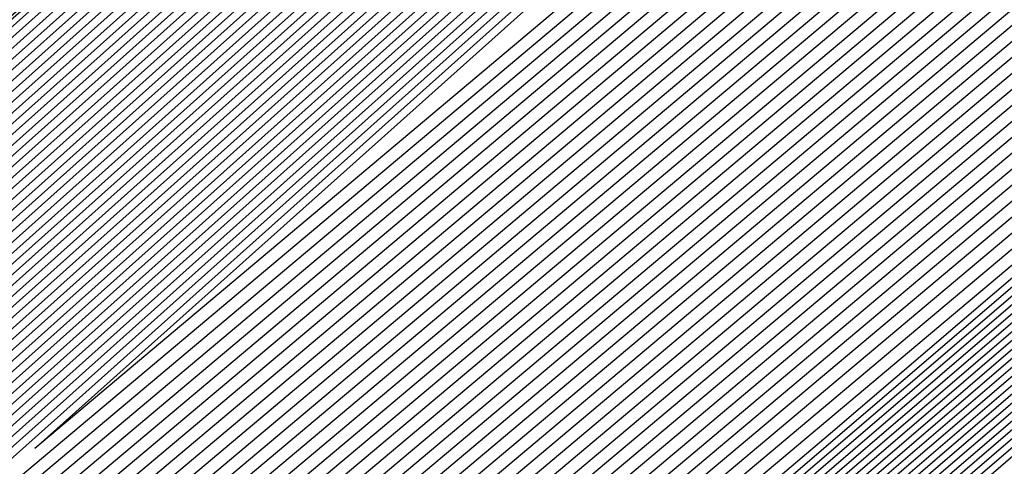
# Model space of a CAD drawing. Extents: x 3249832 to 3255657, y 13789405 to 13793316.
# Tile 952 of 1056: x 3253211.926 to 3253212.187, y 13791260.417 to 13791260.535. Entities that reach past the tile are written whole.
import ezdxf

# ---------------------------------------------------------------- set-up
doc = ezdxf.new("R2010")
doc.units = 0
doc.header["$LTSCALE"] = 100
doc.header["$MEASUREMENT"] = 0
for name, color, linetype in [('GRATIO_03231_CON', 1, 'CONTINUOUS'), ('GRATIO_0323_ICON', 1, 'CONTINUOUS'), ('TARGETS_EAST', 7, 'CONTINUOUS')]:
    doc.layers.add(name, color=color, linetype=linetype)

# ---------------------------------------------------------------- blocks, each defined once
blk = doc.blocks.new('Gratio_032316_contours')
at = {"layer": 'GRATIO_03231_CON', "color": 5, "linetype": 'Continuous', "flags": 128}
for points in [[(3253294.55593, 13791331.78482), (3253282.65133, 13791321.30274), (3253268.6032, 13791309.01445), (3253256.6338, 13791298.60027), (3253249.91373, 13791292.81609), (3253247.40711, 13791290.71997), (3253247.02638, 13791290.44557), (3253246.62867, 13791290.09727), (3253243.8498, 13791287.66252), (3253236.27025, 13791281.09954), (3253223.07249, 13791269.74056), (3253209.84706, 13791258.41382), (3253203.78649, 13791253.32159), (3253203.78649, 13791253.32159), (3253209.68971, 13791258.59423), (3253222.78114, 13791270.07458), (3253235.89161, 13791281.53353), (3253243.79641, 13791288.43297), (3253249.04881, 13791292.99861), (3253256.14655, 13791299.14707), (3253268.13516, 13791309.52901), (3253282.25127, 13791321.73092), (3253294.2793, 13791332.07331)], [(3253294.30341, 13791331.56698), (3253282.46184, 13791321.1404), (3253268.48808, 13791308.91717), (3253256.58203, 13791298.55815), (3253249.89752, 13791292.80461), (3253247.40414, 13791290.71961), (3253247.02543, 13791290.44664), (3253246.629, 13791290.09938), (3253243.85878, 13791287.67218), (3253236.30279, 13791281.1296), (3253223.14605, 13791269.80592), (3253209.96173, 13791258.51439), (3253203.92, 13791253.43798), (3253203.92, 13791253.43798), (3253209.80487, 13791258.69424), (3253222.85565, 13791270.13885), (3253235.92547, 13791281.56208), (3253243.80512, 13791288.43921), (3253249.03601, 13791292.98573), (3253256.09723, 13791299.1022), (3253268.02248, 13791309.42905), (3253282.06389, 13791321.56632), (3253294.02824, 13791331.85395)], [(3253294.05089, 13791331.34915), (3253282.27235, 13791320.97806), (3253268.37296, 13791308.8199), (3253256.53026, 13791298.51602), (3253249.8813, 13791292.79314), (3253247.40117, 13791290.71925), (3253247.02448, 13791290.44772), (3253246.62933, 13791290.10149), (3253243.86776, 13791287.68184), (3253236.33533, 13791281.15966), (3253223.21961, 13791269.87129), (3253210.0764, 13791258.61496), (3253204.05351, 13791253.55438), (3253204.05351, 13791253.55438), (3253209.92004, 13791258.79424), (3253222.93017, 13791270.20313), (3253235.95934, 13791281.59062), (3253243.81382, 13791288.44544), (3253249.02321, 13791292.97286), (3253256.04791, 13791299.05733), (3253267.90979, 13791309.32909), (3253281.87651, 13791321.40172), (3253293.77719, 13791331.63458)], [(3253293.79837, 13791331.13131), (3253282.08285, 13791320.81572), (3253268.25784, 13791308.72262), (3253256.47849, 13791298.4739), (3253249.86508, 13791292.78166), (3253247.39821, 13791290.71889), (3253247.02354, 13791290.4488), (3253246.62966, 13791290.1036), (3253243.87675, 13791287.6915), (3253236.36787, 13791281.18972), (3253223.29318, 13791269.93665), (3253210.19107, 13791258.71553), (3253204.18702, 13791253.67078), (3253204.18701, 13791253.67078), (3253210.0352, 13791258.89424), (3253223.00468, 13791270.26741), (3253235.9932, 13791281.61917), (3253243.82253, 13791288.45167), (3253249.01041, 13791292.95999), (3253255.9986, 13791299.01245), (3253267.79711, 13791309.22914), (3253281.68913, 13791321.23712), (3253293.52613, 13791331.41522)], [(3253281.70387, 13791320.49104), (3253268.02759, 13791308.52807), (3253256.37495, 13791298.38965), (3253249.83265, 13791292.75871), (3253247.39227, 13791290.71816), (3253247.02165, 13791290.45095), (3253246.63032, 13791290.10782), (3253243.89471, 13791287.71083), (3253236.43295, 13791281.24983), (3253223.4403, 13791270.06738), (3253210.42041, 13791258.91666), (3253204.45403, 13791253.90357), (3253204.45403, 13791253.90357), (3253210.2655, 13791259.09429), (3253223.15342, 13791270.39627), (3253236.05998, 13791281.67732), (3253243.49467, 13791288.16911), (3253246.23629, 13791290.55891), (3253246.63094, 13791290.89792), (3253246.97688, 13791291.19282), (3253249.38096, 13791293.27243), (3253255.90221, 13791298.92109), (3253267.57241, 13791309.02875), (3253281.31446, 13791320.90786)], [(3253281.51437, 13791320.3287), (3253267.91246, 13791308.4308), (3253256.32319, 13791298.34753), (3253249.81643, 13791292.74723), (3253247.38931, 13791290.7178), (3253247.0207, 13791290.45203), (3253246.63065, 13791290.10993), (3253243.90369, 13791287.72049), (3253236.4655, 13791281.27989), (3253223.51387, 13791270.13274), (3253210.53508, 13791259.01723), (3253204.58754, 13791254.01997), (3253204.58754, 13791254.01997), (3253210.38066, 13791259.1943), (3253223.22789, 13791270.4606), (3253236.0937, 13791281.70603), (3253243.50493, 13791288.17732), (3253246.23793, 13791290.55953), (3253246.63143, 13791290.89735), (3253246.97568, 13791291.19044), (3253249.36691, 13791293.25849), (3253255.85289, 13791298.87622), (3253267.45972, 13791308.92879), (3253281.12708, 13791320.74326)], [(3253281.32488, 13791320.16636), (3253267.79734, 13791308.33352), (3253256.27142, 13791298.30541), (3253249.80022, 13791292.73576), (3253247.38634, 13791290.71744), (3253247.01976, 13791290.4531), (3253246.63098, 13791290.11204), (3253243.91267, 13791287.73015), (3253236.49804, 13791281.30995), (3253223.58743, 13791270.1981), (3253210.64975, 13791259.1178), (3253204.72105, 13791254.13636), (3253204.72105, 13791254.13637), (3253210.49582, 13791259.2943), (3253223.30236, 13791270.52492), (3253236.12742, 13791281.73474), (3253243.51518, 13791288.18552), (3253246.23956, 13791290.56015), (3253246.63193, 13791290.89678), (3253246.97448, 13791291.18805), (3253249.35287, 13791293.24455), (3253255.80356, 13791298.83135), (3253267.34704, 13791308.82884), (3253280.9397, 13791320.57865)], [(3253281.13539, 13791320.00402), (3253267.68222, 13791308.23625), (3253256.21965, 13791298.26328), (3253249.784, 13791292.72428), (3253247.38337, 13791290.71708), (3253247.01881, 13791290.45418), (3253246.63131, 13791290.11416), (3253243.92165, 13791287.73981), (3253236.53058, 13791281.34001), (3253223.66099, 13791270.26347), (3253210.76442, 13791259.21837), (3253204.85455, 13791254.25276), (3253204.85455, 13791254.25276), (3253210.61098, 13791259.39431), (3253223.37683, 13791270.58925), (3253236.16114, 13791281.76345), (3253243.52543, 13791288.19373), (3253246.2412, 13791290.56077), (3253246.63242, 13791290.89621), (3253246.97329, 13791291.18567), (3253249.33882, 13791293.23061), (3253255.75424, 13791298.78648), (3253267.23435, 13791308.72888), (3253280.75231, 13791320.41405)], [(3253267.45197, 13791308.0417), (3253256.11611, 13791298.17904), (3253249.75157, 13791292.70133), (3253247.37744, 13791290.71635), (3253247.01692, 13791290.45633), (3253246.63197, 13791290.11838), (3253243.93961, 13791287.75913), (3253236.59567, 13791281.40012), (3253223.80812, 13791270.3942), (3253210.99376, 13791259.41951), (3253205.12157, 13791254.48556), (3253205.12157, 13791254.48556), (3253210.84129, 13791259.59433), (3253223.52577, 13791270.7179), (3253236.22858, 13791281.82086), (3253243.54593, 13791288.21014), (3253246.24446, 13791290.562), (3253246.6334, 13791290.89508), (3253246.97089, 13791291.1809), (3253249.31072, 13791293.20273), (3253255.65559, 13791298.69674), (3253267.00898, 13791308.52897)], [(3253267.33685, 13791307.94442), (3253256.06434, 13791298.13691), (3253249.73535, 13791292.68985), (3253247.37447, 13791290.71599), (3253247.01598, 13791290.45741), (3253246.6323, 13791290.12049), (3253243.9486, 13791287.76879), (3253236.62821, 13791281.43018), (3253223.88168, 13791270.45956), (3253211.10843, 13791259.52008), (3253205.25508, 13791254.60195), (3253205.25508, 13791254.60195), (3253210.95645, 13791259.69434), (3253223.60023, 13791270.78223), (3253236.2623, 13791281.84957), (3253243.55619, 13791288.21834), (3253246.2461, 13791290.56262), (3253246.63389, 13791290.89451), (3253246.96969, 13791291.17852), (3253249.29667, 13791293.18879), (3253255.60626, 13791298.65187), (3253266.8963, 13791308.42902)], [(3253267.22172, 13791307.84715), (3253256.01257, 13791298.09479), (3253249.71913, 13791292.67838), (3253247.37151, 13791290.71563), (3253247.01503, 13791290.45848), (3253246.63263, 13791290.1226), (3253243.95758, 13791287.77846), (3253236.66075, 13791281.46024), (3253223.95525, 13791270.52492), (3253211.2231, 13791259.62065), (3253205.38858, 13791254.71835), (3253205.38859, 13791254.71835), (3253211.07161, 13791259.79435), (3253223.6747, 13791270.84655), (3253236.29602, 13791281.87828), (3253243.56644, 13791288.22655), (3253246.24773, 13791290.56324), (3253246.63439, 13791290.89394), (3253246.9685, 13791291.17613), (3253249.28262, 13791293.17485), (3253255.55694, 13791298.607), (3253266.78361, 13791308.32906)], [(3253267.1066, 13791307.74987), (3253255.96081, 13791298.05266), (3253249.70292, 13791292.6669), (3253247.36854, 13791290.71526), (3253247.01409, 13791290.45956), (3253246.63296, 13791290.12471), (3253243.96656, 13791287.78812), (3253236.69329, 13791281.49029), (3253224.02881, 13791270.59029), (3253211.33777, 13791259.72122), (3253205.52209, 13791254.83475), (3253205.52209, 13791254.83475), (3253211.18677, 13791259.89435), (3253223.74917, 13791270.91088), (3253236.32974, 13791281.90699), (3253243.57669, 13791288.23475), (3253246.24937, 13791290.56386), (3253246.63488, 13791290.89337), (3253246.9673, 13791291.17375), (3253249.26858, 13791293.16091), (3253255.50762, 13791298.56213), (3253266.67093, 13791308.22911)], [(3253266.87636, 13791307.55532), (3253255.85727, 13791297.96842), (3253249.67048, 13791292.64395), (3253247.36261, 13791290.71454), (3253247.01219, 13791290.46171), (3253246.63362, 13791290.12893), (3253243.98452, 13791287.80744), (3253236.75838, 13791281.55041), (3253224.17594, 13791270.72101), (3253211.56711, 13791259.92236), (3253205.78911, 13791255.06754), (3253205.78911, 13791255.06754), (3253211.41709, 13791260.09437), (3253223.89811, 13791271.03953), (3253236.39717, 13791281.9644), (3253243.59719, 13791288.25117), (3253246.25263, 13791290.56509), (3253246.63586, 13791290.89224), (3253246.96491, 13791291.16898), (3253249.24048, 13791293.13303), (3253255.40897, 13791298.4724), (3253266.44556, 13791308.0292)], [(3253266.76123, 13791307.45805), (3253255.8055, 13791297.92629), (3253249.65427, 13791292.63247), (3253247.35964, 13791290.71418), (3253247.01125, 13791290.46279), (3253246.63395, 13791290.13104), (3253243.9935, 13791287.8171), (3253236.79092, 13791281.58047), (3253224.2495, 13791270.78638), (3253211.68179, 13791260.02293), (3253205.92262, 13791255.18394), (3253205.92262, 13791255.18394), (3253211.53225, 13791260.19438), (3253223.97258, 13791271.10386), (3253236.43089, 13791281.99311), (3253243.60744, 13791288.25937), (3253246.25427, 13791290.56571), (3253246.63635, 13791290.89167), (3253246.96371, 13791291.1666), (3253249.22643, 13791293.11909), (3253255.35964, 13791298.42753), (3253266.33287, 13791307.92924)], [(3253266.64611, 13791307.36077), (3253255.75373, 13791297.88417), (3253249.63805, 13791292.621), (3253247.35667, 13791290.71382), (3253247.0103, 13791290.46387), (3253246.63428, 13791290.13316), (3253244.00248, 13791287.82676), (3253236.82346, 13791281.61053), (3253224.32306, 13791270.85174), (3253211.79646, 13791260.1235), (3253206.05613, 13791255.30034), (3253206.05613, 13791255.30033), (3253211.64741, 13791260.29439), (3253224.04705, 13791271.16818), (3253236.46461, 13791282.02182), (3253243.6177, 13791288.26758), (3253246.2559, 13791290.56633), (3253246.63684, 13791290.8911), (3253246.96251, 13791291.16422), (3253249.21238, 13791293.10515), (3253255.31032, 13791298.38266), (3253266.22019, 13791307.82929)], [(3253266.53099, 13791307.2635), (3253255.70196, 13791297.84205), (3253249.62183, 13791292.60952), (3253247.35371, 13791290.71345), (3253247.00936, 13791290.46494), (3253246.63461, 13791290.13527), (3253244.01147, 13791287.83642), (3253236.856, 13791281.64058), (3253224.39663, 13791270.9171), (3253211.91113, 13791260.22407), (3253206.18963, 13791255.41673), (3253206.18963, 13791255.41673), (3253211.76257, 13791260.3944), (3253224.12152, 13791271.23251), (3253236.49833, 13791282.05053), (3253243.62795, 13791288.27578), (3253246.25754, 13791290.56695), (3253246.63734, 13791290.89054), (3253246.96131, 13791291.16183), (3253249.19833, 13791293.09121), (3253255.26099, 13791298.33779), (3253266.1075, 13791307.72933)], [(3253266.30074, 13791307.06895), (3253255.59843, 13791297.7578), (3253249.5894, 13791292.58657), (3253247.34778, 13791290.71273), (3253247.00747, 13791290.4671), (3253246.63526, 13791290.13949), (3253244.02943, 13791287.85574), (3253236.92109, 13791281.7007), (3253224.54375, 13791271.04783), (3253212.14047, 13791260.42521), (3253206.45665, 13791255.64953), (3253206.45665, 13791255.64953), (3253211.99289, 13791260.59441), (3253224.27046, 13791271.36115), (3253236.56577, 13791282.10794), (3253243.64845, 13791288.29219), (3253246.2608, 13791290.56818), (3253246.63832, 13791290.8894), (3253246.95892, 13791291.15707), (3253249.17024, 13791293.06333), (3253255.16235, 13791298.24805), (3253265.88213, 13791307.52942)], [(3253266.18562, 13791306.97167), (3253255.54666, 13791297.71567), (3253249.57318, 13791292.57509), (3253247.34481, 13791290.71237), (3253247.00652, 13791290.46817), (3253246.63559, 13791290.1416), (3253244.03841, 13791287.86541), (3253236.95363, 13791281.73076), (3253224.61732, 13791271.1132), (3253212.25514, 13791260.52577), (3253206.59016, 13791255.76592), (3253206.59016, 13791255.76592), (3253212.10805, 13791260.69442), (3253224.34492, 13791271.42548), (3253236.59949, 13791282.13665), (3253243.6587, 13791288.3004), (3253246.26244, 13791290.5688), (3253246.63881, 13791290.88883), (3253246.95772, 13791291.15468), (3253249.15619, 13791293.04939), (3253255.11302, 13791298.20318), (3253265.76944, 13791307.42947)], [(3253266.07049, 13791306.8744), (3253255.49489, 13791297.67355), (3253249.55697, 13791292.56362), (3253247.34184, 13791290.712), (3253247.00558, 13791290.46925), (3253246.63592, 13791290.14371), (3253244.04739, 13791287.87507), (3253236.98617, 13791281.76081), (3253224.69088, 13791271.17856), (3253212.36981, 13791260.62634), (3253206.72366, 13791255.88232), (3253206.72367, 13791255.88232), (3253212.22321, 13791260.79443), (3253224.41939, 13791271.4898), (3253236.63321, 13791282.16536), (3253243.66895, 13791288.30861), (3253246.26407, 13791290.56942), (3253246.6393, 13791290.88827), (3253246.95652, 13791291.1523), (3253249.14214, 13791293.03545), (3253255.0637, 13791298.15831), (3253265.65676, 13791307.32951)], [(3253265.95537, 13791306.77712), (3253255.44312, 13791297.63143), (3253249.54075, 13791292.55214), (3253247.33888, 13791290.71164), (3253247.00463, 13791290.47032), (3253246.63625, 13791290.14582), (3253244.05637, 13791287.88473), (3253237.01871, 13791281.79087), (3253224.76444, 13791271.24392), (3253212.48448, 13791260.72691), (3253206.85717, 13791255.99872), (3253206.85717, 13791255.99872), (3253212.33837, 13791260.89444), (3253224.49386, 13791271.55413), (3253236.66693, 13791282.19407), (3253243.67921, 13791288.31681), (3253246.26571, 13791290.57004), (3253246.6398, 13791290.8877), (3253246.95533, 13791291.14992), (3253249.12809, 13791293.02151), (3253255.01437, 13791298.11344), (3253265.54407, 13791307.22956)], [(3253265.72512, 13791306.58257), (3253255.33958, 13791297.54718), (3253249.50832, 13791292.52919), (3253247.33294, 13791290.71092), (3253247.00274, 13791290.47248), (3253246.63691, 13791290.15005), (3253244.07433, 13791287.90405), (3253237.0838, 13791281.85099), (3253224.91157, 13791271.37465), (3253212.71382, 13791260.92805), (3253207.12419, 13791256.23151), (3253207.12419, 13791256.23151), (3253212.56869, 13791261.09446), (3253224.6428, 13791271.68278), (3253236.73437, 13791282.25148), (3253243.69971, 13791288.33322), (3253246.26897, 13791290.57127), (3253246.64078, 13791290.88656), (3253246.95293, 13791291.14515), (3253249.1, 13791292.99362), (3253254.91572, 13791298.02371), (3253265.3187, 13791307.02965)], [(3253265.61, 13791306.4853), (3253255.28781, 13791297.50506), (3253249.4921, 13791292.51771), (3253247.32998, 13791290.71056), (3253247.0018, 13791290.47355), (3253246.63724, 13791290.15216), (3253244.08331, 13791287.91371), (3253237.11634, 13791281.88104), (3253224.98513, 13791271.44001), (3253212.82849, 13791261.02862), (3253207.2577, 13791256.34791), (3253207.2577, 13791256.34791), (3253212.68385, 13791261.19447), (3253224.71727, 13791271.7471), (3253236.76809, 13791282.28019), (3253243.70996, 13791288.34143), (3253246.27061, 13791290.57189), (3253246.64127, 13791290.88599), (3253246.95174, 13791291.14277), (3253249.08595, 13791292.97968), (3253254.8664, 13791297.97884), (3253265.20602, 13791306.92969)], [(3253265.49488, 13791306.38803), (3253255.23605, 13791297.46293), (3253249.47588, 13791292.50624), (3253247.32701, 13791290.71019), (3253247.00085, 13791290.47463), (3253246.63757, 13791290.15427), (3253244.0923, 13791287.92337), (3253237.14888, 13791281.9111), (3253225.0587, 13791271.50538), (3253212.94316, 13791261.12919), (3253207.39121, 13791256.46431), (3253207.39121, 13791256.46431), (3253212.79901, 13791261.29448), (3253224.79174, 13791271.81143), (3253236.80181, 13791282.3089), (3253243.72021, 13791288.34963), (3253246.27224, 13791290.57251), (3253246.64176, 13791290.88543), (3253246.95054, 13791291.14038), (3253249.0719, 13791292.96574), (3253254.81708, 13791297.93397), (3253265.09333, 13791306.82974)], [(3253265.37976, 13791306.29075), (3253255.18428, 13791297.42081), (3253249.45967, 13791292.49476), (3253247.32404, 13791290.70983), (3253246.9999, 13791290.47571), (3253246.6379, 13791290.15638), (3253244.10128, 13791287.93303), (3253237.18142, 13791281.94116), (3253225.13226, 13791271.57074), (3253213.05783, 13791261.22976), (3253207.52471, 13791256.5807), (3253207.52471, 13791256.5807), (3253212.91417, 13791261.39448), (3253224.86621, 13791271.87575), (3253236.83553, 13791282.33761), (3253243.73047, 13791288.35784), (3253246.27388, 13791290.57313), (3253246.64226, 13791290.88486), (3253246.94934, 13791291.138), (3253249.05785, 13791292.9518), (3253254.76775, 13791297.8891), (3253264.98065, 13791306.72978)], [(3253265.14951, 13791306.0962), (3253255.08074, 13791297.33656), (3253249.42723, 13791292.47181), (3253247.31811, 13791290.70911), (3253246.99801, 13791290.47786), (3253246.63856, 13791290.1606), (3253244.11924, 13791287.95236), (3253237.24651, 13791282.00127), (3253225.27938, 13791271.70147), (3253213.28717, 13791261.4309), (3253207.79173, 13791256.8135), (3253207.79173, 13791256.8135), (3253213.14449, 13791261.5945), (3253225.01515, 13791272.0044), (3253236.90297, 13791282.39502), (3253243.75097, 13791288.37425), (3253246.27714, 13791290.57436), (3253246.64324, 13791290.88372), (3253246.94695, 13791291.13323), (3253249.02975, 13791292.92392), (3253254.6691, 13791297.79936), (3253264.75528, 13791306.52987)], [(3253265.03439, 13791305.99892), (3253255.02897, 13791297.29444), (3253249.41102, 13791292.46033), (3253247.31514, 13791290.70874), (3253246.99707, 13791290.47894), (3253246.63889, 13791290.16271), (3253244.12822, 13791287.96202), (3253237.27905, 13791282.03133), (3253225.35295, 13791271.76683), (3253213.40184, 13791261.53147), (3253207.92524, 13791256.92989), (3253207.92524, 13791256.92989), (3253213.25965, 13791261.69451), (3253225.08961, 13791272.06873), (3253236.93669, 13791282.42373), (3253243.76122, 13791288.38246), (3253246.27878, 13791290.57498), (3253246.64373, 13791290.88316), (3253246.94575, 13791291.13085), (3253249.01571, 13791292.90998), (3253254.61978, 13791297.75449), (3253264.64259, 13791306.42992)], [(3253264.91926, 13791305.90165), (3253254.9772, 13791297.25231), (3253249.3948, 13791292.44886), (3253247.31218, 13791290.70838), (3253246.99612, 13791290.48001), (3253246.63922, 13791290.16482), (3253244.1372, 13791287.97168), (3253237.31159, 13791282.06139), (3253225.42651, 13791271.83219), (3253213.51651, 13791261.63204), (3253208.05874, 13791257.04629), (3253208.05875, 13791257.04629), (3253213.37481, 13791261.79452), (3253225.16408, 13791272.13306), (3253236.97041, 13791282.45244), (3253243.77147, 13791288.39066), (3253246.28041, 13791290.5756), (3253246.64422, 13791290.88259), (3253246.94455, 13791291.12847), (3253249.00166, 13791292.89604), (3253254.57046, 13791297.70962), (3253264.52991, 13791306.32996)], [(3253264.80414, 13791305.80438), (3253254.92543, 13791297.21019), (3253249.37858, 13791292.43738), (3253247.30921, 13791290.70802), (3253246.99518, 13791290.48109), (3253246.63955, 13791290.16693), (3253244.14618, 13791287.98134), (3253237.34413, 13791282.09145), (3253225.50007, 13791271.89756), (3253213.63118, 13791261.73261), (3253208.19225, 13791257.16269), (3253208.19225, 13791257.16269), (3253213.48997, 13791261.89453), (3253225.23855, 13791272.19738), (3253237.00413, 13791282.48115), (3253243.78172, 13791288.39887), (3253246.28205, 13791290.57622), (3253246.64472, 13791290.88202), (3253246.94335, 13791291.12608), (3253248.98761, 13791292.8821), (3253254.52113, 13791297.66475), (3253264.41722, 13791306.23001)], [(3253264.57389, 13791305.60983), (3253254.8219, 13791297.12594), (3253249.34615, 13791292.41443), (3253247.30328, 13791290.7073), (3253246.99329, 13791290.48324), (3253246.64021, 13791290.17116), (3253244.16415, 13791288.00066), (3253237.40922, 13791282.15156), (3253225.6472, 13791272.02829), (3253213.86052, 13791261.93375), (3253208.45927, 13791257.39548), (3253208.45927, 13791257.39548), (3253213.72028, 13791262.09454), (3253225.38749, 13791272.32603), (3253237.07157, 13791282.53856), (3253243.80223, 13791288.41528), (3253246.28532, 13791290.57745), (3253246.6457, 13791290.88089), (3253246.94096, 13791291.12132), (3253248.95951, 13791292.85422), (3253254.42248, 13791297.57502), (3253264.19185, 13791306.0301)], [(3253264.45877, 13791305.51255), (3253254.77013, 13791297.08382), (3253249.32993, 13791292.40295), (3253247.30031, 13791290.70693), (3253246.99234, 13791290.48432), (3253246.64054, 13791290.17327), (3253244.17313, 13791288.01032), (3253237.44176, 13791282.18162), (3253225.72077, 13791272.09365), (3253213.97519, 13791262.03431), (3253208.59278, 13791257.51188), (3253208.59278, 13791257.51188), (3253213.83545, 13791262.19455), (3253225.46196, 13791272.39036), (3253237.10529, 13791282.56727), (3253243.81248, 13791288.42348), (3253246.28695, 13791290.57807), (3253246.64619, 13791290.88032), (3253246.93976, 13791291.11893), (3253248.94547, 13791292.84028), (3253254.37316, 13791297.53015), (3253264.07917, 13791305.93015)], [(3253264.34365, 13791305.41528), (3253254.71836, 13791297.0417), (3253249.31372, 13791292.39148), (3253247.29734, 13791290.70657), (3253246.9914, 13791290.48539), (3253246.64087, 13791290.17538), (3253244.18211, 13791288.01998), (3253237.4743, 13791282.21168), (3253225.79433, 13791272.15901), (3253214.08986, 13791262.13489), (3253208.72629, 13791257.62828), (3253208.72628, 13791257.62828), (3253213.9506, 13791262.29456), (3253225.53643, 13791272.45468), (3253237.13901, 13791282.59598), (3253243.82273, 13791288.43169), (3253246.28858, 13791290.57869), (3253246.64668, 13791290.87975), (3253246.93857, 13791291.11655), (3253248.93142, 13791292.82634), (3253254.32383, 13791297.48528), (3253263.96648, 13791305.83019)], [(3253264.22852, 13791305.318), (3253254.66659, 13791296.99957), (3253249.2975, 13791292.38), (3253247.29438, 13791290.70621), (3253246.99045, 13791290.48647), (3253246.6412, 13791290.17749), (3253244.19109, 13791288.02965), (3253237.50684, 13791282.24174), (3253225.86789, 13791272.22438), (3253214.20454, 13791262.23545), (3253208.85979, 13791257.74467), (3253208.85979, 13791257.74467), (3253214.06576, 13791262.39457), (3253225.6109, 13791272.51901), (3253237.17273, 13791282.62469), (3253243.83298, 13791288.4399), (3253246.29022, 13791290.57931), (3253246.64717, 13791290.87918), (3253246.93737, 13791291.11417), (3253248.91737, 13791292.8124), (3253254.27451, 13791297.44041), (3253263.8538, 13791305.73024)], [(3253263.99828, 13791305.12345), (3253254.56305, 13791296.91532), (3253249.26507, 13791292.35705), (3253247.28844, 13791290.70548), (3253246.98856, 13791290.48862), (3253246.64186, 13791290.18171), (3253244.20905, 13791288.04897), (3253237.57193, 13791282.30185), (3253226.01502, 13791272.3551), (3253214.43388, 13791262.43659), (3253209.12681, 13791257.97747), (3253209.12681, 13791257.97747), (3253214.29608, 13791262.59459), (3253225.75984, 13791272.64766), (3253237.24016, 13791282.6821), (3253243.85349, 13791288.45631), (3253246.29349, 13791290.58054), (3253246.64816, 13791290.87805), (3253246.93497, 13791291.1094), (3253248.88927, 13791292.78452), (3253254.17586, 13791297.35067), (3253263.62842, 13791305.53033)], [(3253263.88315, 13791305.02618), (3253254.51129, 13791296.8732), (3253249.24885, 13791292.34558), (3253247.28548, 13791290.70512), (3253246.98761, 13791290.4897), (3253246.64219, 13791290.18382), (3253244.21803, 13791288.05863), (3253237.60447, 13791282.33191), (3253226.08858, 13791272.42047), (3253214.54855, 13791262.53716), (3253209.26032, 13791258.09386), (3253209.26032, 13791258.09386), (3253214.41124, 13791262.69459), (3253225.8343, 13791272.71198), (3253237.27388, 13791282.71081), (3253243.86374, 13791288.46451), (3253246.29512, 13791290.58116), (3253246.64865, 13791290.87748), (3253246.93378, 13791291.10702), (3253248.87522, 13791292.77058), (3253254.12654, 13791297.3058), (3253263.51574, 13791305.43037)], [(3253263.76803, 13791304.9289), (3253254.45952, 13791296.83108), (3253249.23263, 13791292.3341), (3253247.28251, 13791290.70476), (3253246.98667, 13791290.49078), (3253246.64252, 13791290.18593), (3253244.22702, 13791288.06829), (3253237.63701, 13791282.36197), (3253226.16214, 13791272.48583), (3253214.66322, 13791262.63773), (3253209.39382, 13791258.21026), (3253209.39382, 13791258.21026), (3253214.5264, 13791262.7946), (3253225.90877, 13791272.77631), (3253237.3076, 13791282.73952), (3253243.87399, 13791288.47272), (3253246.29675, 13791290.58178), (3253246.64914, 13791290.87691), (3253246.93258, 13791291.10463), (3253248.86118, 13791292.75664), (3253254.07721, 13791297.26093), (3253263.40305, 13791305.33042)], [(3253263.65291, 13791304.83163), (3253254.40775, 13791296.78895), (3253249.21642, 13791292.32262), (3253247.27954, 13791290.7044), (3253246.98572, 13791290.49185), (3253246.64285, 13791290.18805), (3253244.236, 13791288.07795), (3253237.66955, 13791282.39203), (3253226.23571, 13791272.55119), (3253214.77789, 13791262.7383), (3253209.52733, 13791258.32666), (3253209.52733, 13791258.32666), (3253214.64156, 13791262.89461), (3253225.98324, 13791272.84063), (3253237.34132, 13791282.76823), (3253243.88424, 13791288.48092), (3253246.29839, 13791290.5824), (3253246.64963, 13791290.87634), (3253246.93138, 13791291.10225), (3253248.84713, 13791292.7427), (3253254.02789, 13791297.21606), (3253263.29037, 13791305.23046)], [(3253226.38283, 13791272.68192), (3253215.00723, 13791262.93944), (3253209.79435, 13791258.55945), (3253209.79435, 13791258.55945), (3253214.87188, 13791263.09463), (3253226.13218, 13791272.96928)], [(3253226.4564, 13791272.74729), (3253215.1219, 13791263.04001), (3253209.92785, 13791258.67585), (3253209.92786, 13791258.67585), (3253214.98704, 13791263.19464), (3253226.20665, 13791273.03361)], [(3253226.52996, 13791272.81265), (3253215.23657, 13791263.14058), (3253210.06136, 13791258.79225), (3253210.06136, 13791258.79225), (3253215.1022, 13791263.29465), (3253226.28112, 13791273.09794)], [(3253226.60352, 13791272.87801), (3253215.35124, 13791263.24115), (3253210.19487, 13791258.90864), (3253210.19487, 13791258.90864), (3253215.21736, 13791263.39465), (3253226.35559, 13791273.16226)], [(3253226.75065, 13791273.00874), (3253215.58058, 13791263.44229), (3253210.46189, 13791259.14144), (3253210.46189, 13791259.14144), (3253215.44768, 13791263.59467), (3253226.50453, 13791273.29091)], [(3253226.82421, 13791273.0741), (3253215.69525, 13791263.54285), (3253210.5954, 13791259.25783), (3253210.5954, 13791259.25783), (3253215.56284, 13791263.69468), (3253226.57899, 13791273.35524)], [(3253226.89778, 13791273.13947), (3253215.80992, 13791263.64343), (3253210.7289, 13791259.37423), (3253210.7289, 13791259.37423), (3253215.678, 13791263.79469), (3253226.65346, 13791273.41956)], [(3253226.97134, 13791273.20483), (3253215.92459, 13791263.74399), (3253210.86241, 13791259.49063), (3253210.86241, 13791259.49063), (3253215.79316, 13791263.8947)], [(3253216.15393, 13791263.94513), (3253211.12943, 13791259.72342), (3253211.12943, 13791259.72342), (3253216.02348, 13791264.09471)], [(3253216.2686, 13791264.0457), (3253211.26293, 13791259.83982), (3253211.26294, 13791259.83982), (3253216.13864, 13791264.19472)], [(3253216.38328, 13791264.14627), (3253211.39644, 13791259.95622), (3253211.39644, 13791259.95622), (3253216.2538, 13791264.29473)], [(3253216.49795, 13791264.24684), (3253211.52995, 13791260.07261), (3253211.52995, 13791260.07261), (3253216.36896, 13791264.39474)], [(3253216.72729, 13791264.44798), (3253211.79697, 13791260.30541), (3253211.79697, 13791260.30541), (3253216.59928, 13791264.59476)], [(3253216.84196, 13791264.54855), (3253211.93048, 13791260.4218), (3253211.93047, 13791260.4218), (3253216.71444, 13791264.69477)]]:
    blk.add_lwpolyline(points, dxfattribs=at)
at = {"layer": 'GRATIO_0323_ICON', "color": 7, "linetype": 'Continuous', "flags": 128}
for points in [[(3253281.89336, 13791320.65338), (3253268.14271, 13791308.62535), (3253256.42672, 13791298.43178), (3253249.84887, 13791292.77018), (3253247.39524, 13791290.71852), (3253247.02259, 13791290.44987), (3253246.62999, 13791290.10571), (3253243.88573, 13791287.70117), (3253236.40041, 13791281.21978), (3253223.36674, 13791270.00201), (3253210.30574, 13791258.8161), (3253204.32052, 13791253.78717), (3253204.32052, 13791253.78717), (3253210.15034, 13791258.99428), (3253223.07895, 13791270.33195), (3253236.02626, 13791281.64861), (3253243.48442, 13791288.1609), (3253246.23466, 13791290.5583), (3253246.63045, 13791290.89848), (3253246.97808, 13791291.1952), (3253249.39501, 13791293.28637), (3253255.95153, 13791298.96595), (3253267.68509, 13791309.1287), (3253281.50184, 13791321.07246)], [(3253280.94589, 13791319.84168), (3253267.5671, 13791308.13897), (3253256.16788, 13791298.22116), (3253249.76778, 13791292.7128), (3253247.38041, 13791290.71671), (3253247.01787, 13791290.45526), (3253246.63164, 13791290.11627), (3253243.93063, 13791287.74947), (3253236.56312, 13791281.37006), (3253223.73456, 13791270.32883), (3253210.87909, 13791259.31894), (3253204.98806, 13791254.36916), (3253204.98806, 13791254.36916), (3253210.72614, 13791259.49432), (3253223.4513, 13791270.65358), (3253236.19486, 13791281.79216), (3253243.53568, 13791288.20193), (3253246.24283, 13791290.56139), (3253246.63291, 13791290.89565), (3253246.97209, 13791291.18328), (3253249.32477, 13791293.21667), (3253255.70491, 13791298.74161), (3253267.12167, 13791308.62893), (3253280.56493, 13791320.24945)], [(3253266.99148, 13791307.6526), (3253255.90904, 13791298.01054), (3253249.6867, 13791292.65542), (3253247.36557, 13791290.7149), (3253247.01314, 13791290.46064), (3253246.63329, 13791290.12682), (3253243.97554, 13791287.79778), (3253236.72583, 13791281.52035), (3253224.10237, 13791270.65565), (3253211.45244, 13791259.82179), (3253205.6556, 13791254.95114), (3253205.6556, 13791254.95114), (3253211.30193, 13791259.99436), (3253223.82364, 13791270.9752), (3253236.36345, 13791281.93569), (3253243.58694, 13791288.24296), (3253246.251, 13791290.56448), (3253246.63537, 13791290.89281), (3253246.9661, 13791291.17137), (3253249.25453, 13791293.14697), (3253255.45829, 13791298.51727), (3253266.55824, 13791308.12915)], [(3253266.41586, 13791307.16622), (3253255.65019, 13791297.79992), (3253249.60562, 13791292.59805), (3253247.35074, 13791290.71309), (3253247.00841, 13791290.46602), (3253246.63494, 13791290.13738), (3253244.02045, 13791287.84608), (3253236.88854, 13791281.67064), (3253224.47019, 13791270.98247), (3253212.0258, 13791260.32464), (3253206.32314, 13791255.53313), (3253206.32314, 13791255.53313), (3253211.87773, 13791260.49441), (3253224.19599, 13791271.29683), (3253236.53205, 13791282.07923), (3253243.6382, 13791288.28399), (3253246.25917, 13791290.56757), (3253246.63783, 13791290.88997), (3253246.96012, 13791291.15945), (3253249.18429, 13791293.07727), (3253255.21167, 13791298.29292), (3253265.99481, 13791307.62938)], [(3253265.84025, 13791306.67985), (3253255.39135, 13791297.5893), (3253249.52453, 13791292.54067), (3253247.33591, 13791290.71128), (3253247.00369, 13791290.4714), (3253246.63658, 13791290.14793), (3253244.06535, 13791287.89439), (3253237.05125, 13791281.82093), (3253224.83801, 13791271.30929), (3253212.59915, 13791260.82748), (3253206.99068, 13791256.11511), (3253206.99068, 13791256.11512), (3253212.45353, 13791260.99445), (3253224.56833, 13791271.61845), (3253236.70065, 13791282.22277), (3253243.68946, 13791288.32502), (3253246.26734, 13791290.57065), (3253246.64029, 13791290.88713), (3253246.95413, 13791291.14753), (3253249.11404, 13791293.00756), (3253254.96505, 13791298.06857), (3253265.43139, 13791307.1296)], [(3253265.26463, 13791306.19348), (3253255.13251, 13791297.37869), (3253249.44345, 13791292.48329), (3253247.32108, 13791290.70947), (3253246.99896, 13791290.47678), (3253246.63823, 13791290.15849), (3253244.11026, 13791287.9427), (3253237.21396, 13791281.97122), (3253225.20582, 13791271.6361), (3253213.1725, 13791261.33033), (3253207.65822, 13791256.6971), (3253207.65822, 13791256.6971), (3253213.02933, 13791261.49449), (3253224.94068, 13791271.94008), (3253236.86925, 13791282.36631), (3253243.74072, 13791288.36604), (3253246.27551, 13791290.57374), (3253246.64275, 13791290.88429), (3253246.94814, 13791291.13562), (3253249.0438, 13791292.93786), (3253254.71843, 13791297.84423), (3253264.86796, 13791306.62983)], [(3253264.68902, 13791305.7071), (3253254.87367, 13791297.16807), (3253249.36237, 13791292.42591), (3253247.30624, 13791290.70766), (3253246.99423, 13791290.48216), (3253246.63988, 13791290.16905), (3253244.15517, 13791287.991), (3253237.37667, 13791282.12151), (3253225.57364, 13791271.96292), (3253213.74585, 13791261.83318), (3253208.32576, 13791257.27908), (3253208.32576, 13791257.27908), (3253213.60512, 13791261.99453), (3253225.31302, 13791272.26171), (3253237.03785, 13791282.50985), (3253243.79198, 13791288.40707), (3253246.28368, 13791290.57683), (3253246.64521, 13791290.88145), (3253246.94216, 13791291.1237), (3253248.97356, 13791292.86816), (3253254.47181, 13791297.61988), (3253264.30454, 13791306.13006)], [(3253264.1134, 13791305.22073), (3253254.61482, 13791296.95745), (3253249.28128, 13791292.36853), (3253247.29141, 13791290.70585), (3253246.98951, 13791290.48755), (3253246.64153, 13791290.1796), (3253244.20007, 13791288.03931), (3253237.53939, 13791282.27179), (3253225.94146, 13791272.28974), (3253214.31921, 13791262.33602), (3253208.9933, 13791257.86107), (3253208.9933, 13791257.86107), (3253214.18092, 13791262.49458), (3253225.68537, 13791272.58333), (3253237.20645, 13791282.65339), (3253243.84324, 13791288.4481), (3253246.29185, 13791290.57992), (3253246.64767, 13791290.87861), (3253246.93617, 13791291.11178), (3253248.90332, 13791292.79846), (3253254.22519, 13791297.39554), (3253263.74111, 13791305.63028)], [(3253226.30927, 13791272.61656), (3253214.89256, 13791262.83887), (3253209.66084, 13791258.44306), (3253209.66084, 13791258.44305), (3253214.75672, 13791262.99462), (3253226.05771, 13791272.90496)], [(3253226.67709, 13791272.94338), (3253215.46591, 13791263.34172), (3253210.32838, 13791259.02504), (3253210.32838, 13791259.02504), (3253215.33252, 13791263.49466), (3253226.43006, 13791273.22659)], [(3253216.03926, 13791263.84456), (3253210.99592, 13791259.60703), (3253210.99592, 13791259.60703), (3253215.90832, 13791263.99471)], [(3253216.61262, 13791264.34741), (3253211.66346, 13791260.18901), (3253211.66346, 13791260.18901), (3253216.48412, 13791264.49475)]]:
    blk.add_lwpolyline(points, dxfattribs=at)

msp = doc.modelspace()

# ---------------------------------------------------------------- block references
at = {"layer": 'TARGETS_EAST'}
msp.add_blockref('Gratio_032316_contours', (0, 0), dxfattribs=at)

doc.saveas('drawing.dxf')
